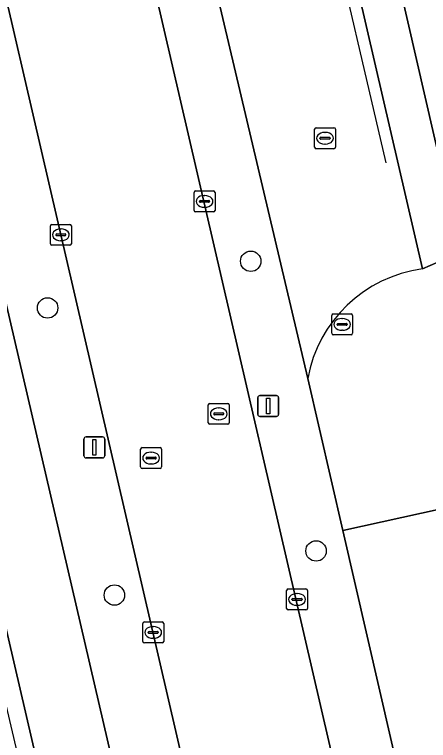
# Model space of a CAD drawing. Extents: x 156412 to 157779, y 382335 to 383768.
# Drawn here: x 156966.74 to 156986.52, y 383067.34 to 383102.02 of the extents above; entities that cross this region are included whole.
import ezdxf

# ---------------------------------------------------------------- set-up
doc = ezdxf.new("R2010")
doc.units = 0
for name, color, linetype in [('IMGEO_Berm_groen', 7, 'Continuous'), ('IMGEO_Boom', 7, 'Continuous'), ('IMGEO_Fietspad_gesloten', 7, 'Continuous'), ('IMGEO_Groenvoorziening', 7, 'Continuous'), ('IMGEO_Haag', 7, 'Continuous'), ('IMGEO_Hek', 7, 'Continuous'), ('IMGEO_Kolk', 7, 'Continuous'), ('IMGEO_Lichtmast', 7, 'Continuous'), ('IMGEO_OVBaan_gesloten', 7, 'Continuous'), ('IMGEO_Rijbaan_lokaal_gesloten', 7, 'Continuous'), ('IMGEO_Rioolput', 7, 'Continuous'), ('IMGEO_Voetpad_open', 7, 'Continuous')]:
    doc.layers.add(name, color=color, linetype=linetype)

msp = doc.modelspace()

# ---------------------------------------------------------------- linework, layer by layer
at = {"layer": 'IMGEO_Berm_groen'}
for points in [[(156982.42, 383077.375), (156980.75, 383084.631), (156969.785, 383131.113), (156967.122, 383130.536), (156989.713, 383032.886), (156990.478, 383029.59), (156991.187, 383026.503), (156991.529, 383025.023), (156993.173, 383017.976), (156993.232, 383017.808)], [(156961.894, 383121.934), (156960.392, 383128.494), (156960.249, 383129.114), (156956.998, 383128.424), (156976.896, 383042.722), (156978.21, 383036.937), (156979.748, 383030.207)], [(156986.301, 383016.299), (156982.207, 383034.26), (156961.894, 383121.934)], [(156995.981, 383018.897), (156995.665, 383020.192), (156994.596, 383024.479), (156993.308, 383030.073), (156992.227, 383034.771), (156982.42, 383077.375)]]:
    msp.add_lwpolyline(points, dxfattribs=at)
at = {"layer": 'IMGEO_Boom'}
for centre in [(156978.024, 383090.237), (156968.319, 383088.006), (156981.146, 383076.396), (156971.511, 383074.288)]:
    msp.add_circle(centre, 0.489, dxfattribs=at)
at = {"layer": 'IMGEO_Fietspad_gesloten'}
msp.add_lwpolyline([(156979.748, 383030.207), (156978.21, 383036.937), (156976.896, 383042.722), (156956.998, 383128.424), (156956.546, 383130.37), (156955.674, 383134.126), (156940.9, 383198.361), (156937.468, 383197.57), (156952.257, 383133.383), (156953.127, 383129.634), (156953.568, 383127.732), (156973.443, 383042.041), (156976.279, 383030.186), (156976.49, 383029.242), (156976.733, 383028.151)], dxfattribs=at)
at = {"layer": 'IMGEO_Groenvoorziening'}
for points in [[(156986.228, 383089.867), (156976.349, 383132.537), (156969.785, 383131.113), (156980.75, 383084.631)], [(156989.23, 383114.64), (156982.53, 383114.701), (156988.056, 383090.676), (156989.432, 383091.085), (156990.825, 383091.499), (156996.709, 383092.854), (156996.128, 383093.342), (156995.858, 383093.633), (156995.319, 383094.282), (156994.746, 383095.302), (156994.479, 383096.209), (156994.429, 383096.517), (156994.224, 383097.917), (156995.11, 383098.214)]]:
    msp.add_lwpolyline(points, dxfattribs=at)
msp.add_lwpolyline([(156953.568, 383127.732), (156953.377, 383127.689), (156952.823, 383127.564), (156955.248, 383116.782), (156960.7, 383093.429), (156964.042, 383078.699), (156968.17, 383061.165), (156971.481, 383046.514), (156975.636, 383029.052), (156976.28, 383029.196), (156976.49, 383029.242), (156976.279, 383030.186), (156973.443, 383042.041)], close=True, dxfattribs=at)
msp.add_arc((156987.081, 383083.491), 6.433, 97.621, 169.7911, dxfattribs=at)
at = {"layer": 'IMGEO_Haag'}
msp.add_lwpolyline([(156953.568, 383127.732), (156953.377, 383127.689), (156952.823, 383127.564), (156955.248, 383116.782), (156960.7, 383093.429), (156964.042, 383078.699), (156968.17, 383061.165), (156971.481, 383046.514), (156975.636, 383029.052), (156976.28, 383029.196), (156976.49, 383029.242), (156976.279, 383030.186), (156973.443, 383042.041)], close=True, dxfattribs=at)
at = {"layer": 'IMGEO_Hek'}
msp.add_lwpolyline([(156975.83, 383132.032), (156984.485, 383094.935)], dxfattribs=at)
at = {"layer": 'IMGEO_Kolk'}
for p, q in [((156975.393, 383093.595), (156976.245, 383093.595)), ((156975.318, 383092.669), (156975.318, 383093.521)), ((156975.806, 383093.375), (156975.831, 383093.375)), ((156976.319, 383093.521), (156976.319, 383092.669)), ((156975.577, 383093.089), (156975.577, 383093.101)), ((156976.015, 383093.052), (156975.617, 383093.052)), ((156975.62, 383093.138), (156976.018, 383093.138)), ((156976.061, 383093.101), (156976.061, 383093.089)), ((156976.245, 383092.595), (156975.393, 383092.595)), ((156975.829, 383092.815), (156975.804, 383092.815)), ((156968.453, 383091.072), (156968.453, 383091.924)), ((156968.528, 383091.998), (156969.38, 383091.998)), ((156969.454, 383091.924), (156969.454, 383091.072)), ((156968.712, 383091.492), (156968.712, 383091.504)), ((156968.755, 383091.541), (156969.153, 383091.541)), ((156968.941, 383091.778), (156968.966, 383091.778)), ((156969.196, 383091.504), (156969.196, 383091.492)), ((156969.15, 383091.455), (156968.752, 383091.455)), ((156968.964, 383091.218), (156968.939, 383091.218)), ((156969.38, 383090.998), (156968.528, 383090.998)), ((156979.736, 383073.653), (156979.736, 383074.505)), ((156979.811, 383074.579), (156980.663, 383074.579)), ((156980.737, 383074.505), (156980.737, 383073.653)), ((156980.224, 383074.359), (156980.249, 383074.359)), ((156979.995, 383074.073), (156979.995, 383074.085)), ((156980.433, 383074.036), (156980.035, 383074.036)), ((156980.038, 383074.122), (156980.436, 383074.122)), ((156980.247, 383073.799), (156980.222, 383073.799)), ((156980.479, 383074.085), (156980.479, 383074.073)), ((156980.663, 383073.579), (156979.811, 383073.579)), ((156972.866, 383072.077), (156972.866, 383072.929)), ((156972.941, 383073.003), (156973.793, 383073.003)), ((156973.354, 383072.783), (156973.379, 383072.783)), ((156973.867, 383072.929), (156973.867, 383072.077)), ((156973.125, 383072.497), (156973.125, 383072.509)), ((156973.563, 383072.46), (156973.165, 383072.46)), ((156973.168, 383072.546), (156973.566, 383072.546)), ((156973.609, 383072.509), (156973.609, 383072.497)), ((156973.377, 383072.223), (156973.352, 383072.223)), ((156973.793, 383072.003), (156972.941, 383072.003))]:
    msp.add_line(p, q, dxfattribs=at)
for points in [[(156975.393, 383093.595), (156976.245, 383093.595)], [(156975.318, 383092.669), (156975.318, 383093.521)], [(156976.319, 383093.521), (156976.319, 383092.669)], [(156976.245, 383092.595), (156975.393, 383092.595)], [(156968.453, 383091.072), (156968.453, 383091.924)], [(156968.528, 383091.998), (156969.38, 383091.998)], [(156969.454, 383091.924), (156969.454, 383091.072)], [(156969.38, 383090.998), (156968.528, 383090.998)], [(156979.736, 383073.653), (156979.736, 383074.505)], [(156979.811, 383074.579), (156980.663, 383074.579)], [(156980.737, 383074.505), (156980.737, 383073.653)], [(156980.663, 383073.579), (156979.811, 383073.579)], [(156972.866, 383072.077), (156972.866, 383072.929)], [(156972.941, 383073.003), (156973.793, 383073.003)], [(156973.867, 383072.929), (156973.867, 383072.077)], [(156973.793, 383072.003), (156972.941, 383072.003)]]:
    msp.add_lwpolyline(points, dxfattribs=at)
for centre, radius, start, end in [((156975.395, 383093.519), 0.0765, 91.552, 178.448), ((156975.395, 383093.519), 0.0765, 91.552, 178.448), ((156976.243, 383093.519), 0.0765, 1.552, 88.448), ((156976.243, 383093.519), 0.0765, 1.552, 88.448), ((156975.617, 383093.098), 0.0403, 85.8775, 175.7526), ((156975.614, 383093.088), 0.0366, 178.938, 274.7102), ((156976.018, 383093.095), 0.043, 264.8664, 352.4533), ((156976.022, 383093.1), 0.0386, 1.7309, 96.639), ((156975.395, 383092.671), 0.0765, 181.552, 268.448), ((156975.395, 383092.671), 0.0765, 181.552, 268.448), ((156976.243, 383092.671), 0.0765, 271.552, 358.448), ((156976.243, 383092.671), 0.0765, 271.552, 358.448), ((156968.53, 383091.922), 0.0765, 91.552, 178.448), ((156968.53, 383091.922), 0.0765, 91.552, 178.448), ((156969.378, 383091.922), 0.0765, 1.552, 88.448), ((156969.378, 383091.922), 0.0765, 1.552, 88.448), ((156968.752, 383091.501), 0.0403, 85.8775, 175.7526), ((156968.749, 383091.491), 0.0366, 178.938, 274.7102), ((156969.153, 383091.498), 0.043, 264.8664, 352.4533), ((156969.157, 383091.503), 0.0386, 1.7309, 96.639), ((156968.53, 383091.074), 0.0765, 181.552, 268.448), ((156968.53, 383091.074), 0.0765, 181.552, 268.448), ((156969.378, 383091.074), 0.0765, 271.552, 358.448), ((156969.378, 383091.074), 0.0765, 271.552, 358.448), ((156979.813, 383074.503), 0.0765, 91.552, 178.448), ((156979.813, 383074.503), 0.0765, 91.552, 178.448), ((156980.661, 383074.503), 0.0765, 1.552, 88.448), ((156980.661, 383074.503), 0.0765, 1.552, 88.448), ((156980.035, 383074.082), 0.0403, 85.8775, 175.7526), ((156980.032, 383074.072), 0.0366, 178.938, 274.7102), ((156980.436, 383074.079), 0.043, 264.8664, 352.4533), ((156980.44, 383074.084), 0.0386, 1.7309, 96.639), ((156979.813, 383073.655), 0.0765, 181.552, 268.448), ((156979.813, 383073.655), 0.0765, 181.552, 268.448), ((156980.661, 383073.655), 0.0765, 271.552, 358.448), ((156980.661, 383073.655), 0.0765, 271.552, 358.448), ((156972.943, 383072.927), 0.0765, 91.552, 178.448), ((156972.943, 383072.927), 0.0765, 91.552, 178.448), ((156973.791, 383072.927), 0.0765, 1.552, 88.448), ((156973.791, 383072.927), 0.0765, 1.552, 88.448), ((156973.165, 383072.506), 0.0403, 85.8775, 175.7526), ((156973.162, 383072.496), 0.0366, 178.938, 274.7102), ((156973.566, 383072.503), 0.043, 264.8664, 352.4533), ((156973.57, 383072.508), 0.0386, 1.7309, 96.639), ((156972.943, 383072.079), 0.0765, 181.552, 268.448), ((156972.943, 383072.079), 0.0765, 181.552, 268.448), ((156973.791, 383072.079), 0.0765, 271.552, 358.448), ((156973.791, 383072.079), 0.0765, 271.552, 358.448)]:
    msp.add_arc(centre, radius, start, end, dxfattribs=at)
for centre, major_axis, ratio, start_param, end_param in [((156975.805, 383093.095), (-0.387, 0.002), 0.722429, 4.712389, 7.853982), ((156975.83, 383093.095), (-0.39, 0.002), 0.717154, 1.570796, 4.712389), ((156968.94, 383091.498), (-0.387, 0.002), 0.722429, 4.712389, 7.853982), ((156968.965, 383091.498), (-0.39, 0.002), 0.717154, 1.570796, 4.712389), ((156980.223, 383074.079), (-0.387, 0.002), 0.722429, 4.712389, 7.853982), ((156980.248, 383074.079), (-0.39, 0.002), 0.717154, 1.570796, 4.712389), ((156973.353, 383072.503), (-0.387, 0.002), 0.722429, 4.712389, 7.853982), ((156973.378, 383072.503), (-0.39, 0.002), 0.717154, 1.570796, 4.712389)]:
    msp.add_ellipse(centre, major_axis=major_axis, ratio=ratio, start_param=start_param, end_param=end_param, dxfattribs=at)
at = {"layer": 'IMGEO_Lichtmast'}
for p, q in [((156978.363, 383082.92), (156978.363, 383083.72)), ((156978.363, 383083.72), (156978.363, 383082.92)), ((156978.463, 383083.82), (156979.253, 383083.82)), ((156979.253, 383083.82), (156978.463, 383083.82)), ((156979.353, 383083.72), (156979.353, 383082.92)), ((156979.353, 383082.92), (156979.353, 383083.72)), ((156979.253, 383082.82), (156978.463, 383082.82)), ((156978.463, 383082.82), (156979.253, 383082.82)), ((156970.157, 383081.841), (156970.947, 383081.841)), ((156970.947, 383081.841), (156970.157, 383081.841)), ((156970.057, 383080.941), (156970.057, 383081.741)), ((156970.057, 383081.741), (156970.057, 383080.941)), ((156971.047, 383081.741), (156971.047, 383080.941)), ((156971.047, 383080.941), (156971.047, 383081.741)), ((156970.947, 383080.841), (156970.157, 383080.841)), ((156970.157, 383080.841), (156970.947, 383080.841))]:
    msp.add_line(p, q, dxfattribs=at)
for points in [[(156978.783, 383083.695), (156978.933, 383083.695), (156978.933, 383082.945), (156978.783, 383082.945), (156978.783, 383083.695)], [(156970.477, 383081.716), (156970.627, 383081.716), (156970.627, 383080.966), (156970.477, 383080.966), (156970.477, 383081.716)]]:
    msp.add_lwpolyline(points, dxfattribs=at)
for centre, start, end in [((156978.463, 383083.72), 90, 180), ((156978.463, 383083.72), 90, 180), ((156979.253, 383083.72), 0, 90), ((156979.253, 383083.72), 360, 90), ((156978.463, 383082.92), 180, 270), ((156978.463, 383082.92), 180, 270), ((156979.253, 383082.92), 270, 0), ((156979.253, 383082.92), 270, 0), ((156970.157, 383081.741), 90, 180), ((156970.157, 383081.741), 90, 180), ((156970.947, 383081.741), 0, 90), ((156970.947, 383081.741), 360, 90), ((156970.157, 383080.941), 180, 270), ((156970.157, 383080.941), 180, 270), ((156970.947, 383080.941), 270, 0), ((156970.947, 383080.941), 270, 0)]:
    msp.add_arc(centre, 0.1, start, end, dxfattribs=at)
at = {"layer": 'IMGEO_OVBaan_gesloten'}
for points in [[(156989.713, 383032.886), (156967.122, 383130.536), (156966.653, 383132.564)], [(156961.894, 383121.934), (156982.207, 383034.26)]]:
    msp.add_lwpolyline(points, dxfattribs=at)
at = {"layer": 'IMGEO_Rijbaan_lokaal_gesloten'}
for points in [[(157113.676, 383113.665), (157112.31, 383119.46), (157110.356, 383119.021), (157103.506, 383117.395), (157058.93, 383107.216), (157057.442, 383106.88), (157020.538, 383098.341), (156996.709, 383092.854), (156990.825, 383091.499), (156989.432, 383091.085), (156988.056, 383090.676), (156986.228, 383089.867)], [(156980.75, 383084.631), (156982.42, 383077.375), (156987.126, 383078.402)], [(156988.537, 383072.352), (156987.126, 383078.402), (156982.42, 383077.375), (156992.227, 383034.771), (156993.308, 383030.073), (156994.596, 383024.479), (156995.665, 383020.192), (157002.117, 383021.345)]]:
    msp.add_lwpolyline(points, dxfattribs=at)
msp.add_arc((156987.081, 383083.491), 6.433, 97.621, 169.7911, dxfattribs=at)
at = {"layer": 'IMGEO_Rioolput'}
for p, q in [((156981.073, 383095.688), (156981.073, 383096.54)), ((156981.148, 383096.614), (156982, 383096.614)), ((156981.561, 383096.394), (156981.586, 383096.394)), ((156982.074, 383096.54), (156982.074, 383095.688)), ((156981.332, 383096.108), (156981.332, 383096.12)), ((156981.77, 383096.071), (156981.372, 383096.071)), ((156981.375, 383096.157), (156981.773, 383096.157)), ((156981.816, 383096.12), (156981.816, 383096.108)), ((156981.584, 383095.834), (156981.559, 383095.834)), ((156982, 383095.614), (156981.148, 383095.614)), ((156981.966, 383087.719), (156982.818, 383087.719)), ((156981.891, 383086.793), (156981.891, 383087.645)), ((156982.379, 383087.499), (156982.404, 383087.499)), ((156982.892, 383087.645), (156982.892, 383086.793)), ((156982.15, 383087.213), (156982.15, 383087.225)), ((156982.588, 383087.176), (156982.19, 383087.176)), ((156982.193, 383087.262), (156982.591, 383087.262)), ((156982.634, 383087.225), (156982.634, 383087.213)), ((156982.818, 383086.719), (156981.966, 383086.719)), ((156982.402, 383086.939), (156982.377, 383086.939)), ((156975.996, 383082.52), (156975.996, 383083.372)), ((156976.071, 383083.446), (156976.923, 383083.446)), ((156976.484, 383083.226), (156976.509, 383083.226)), ((156976.997, 383083.372), (156976.997, 383082.52)), ((156976.255, 383082.94), (156976.255, 383082.952)), ((156976.693, 383082.903), (156976.295, 383082.903)), ((156976.298, 383082.989), (156976.696, 383082.989)), ((156976.739, 383082.952), (156976.739, 383082.94)), ((156976.507, 383082.666), (156976.482, 383082.666)), ((156976.923, 383082.446), (156976.071, 383082.446)), ((156972.763, 383080.408), (156972.763, 383081.26)), ((156972.838, 383081.334), (156973.69, 383081.334)), ((156973.251, 383081.114), (156973.276, 383081.114)), ((156973.764, 383081.26), (156973.764, 383080.408)), ((156973.022, 383080.828), (156973.022, 383080.84)), ((156973.46, 383080.791), (156973.062, 383080.791)), ((156973.065, 383080.877), (156973.463, 383080.877)), ((156973.506, 383080.84), (156973.506, 383080.828)), ((156973.274, 383080.554), (156973.249, 383080.554)), ((156973.69, 383080.334), (156972.838, 383080.334))]:
    msp.add_line(p, q, dxfattribs=at)
for points in [[(156981.073, 383095.688), (156981.073, 383096.54)], [(156981.148, 383096.614), (156982, 383096.614)], [(156982.074, 383096.54), (156982.074, 383095.688)], [(156982, 383095.614), (156981.148, 383095.614)], [(156981.966, 383087.719), (156982.818, 383087.719)], [(156981.891, 383086.793), (156981.891, 383087.645)], [(156982.892, 383087.645), (156982.892, 383086.793)], [(156982.818, 383086.719), (156981.966, 383086.719)], [(156975.996, 383082.52), (156975.996, 383083.372)], [(156976.071, 383083.446), (156976.923, 383083.446)], [(156976.997, 383083.372), (156976.997, 383082.52)], [(156976.923, 383082.446), (156976.071, 383082.446)], [(156972.763, 383080.408), (156972.763, 383081.26)], [(156972.838, 383081.334), (156973.69, 383081.334)], [(156973.764, 383081.26), (156973.764, 383080.408)], [(156973.69, 383080.334), (156972.838, 383080.334)]]:
    msp.add_lwpolyline(points, dxfattribs=at)
for centre, radius, start, end in [((156981.15, 383096.538), 0.0765, 91.552, 178.448), ((156981.15, 383096.538), 0.0765, 91.552, 178.448), ((156981.998, 383096.538), 0.0765, 1.552, 88.448), ((156981.998, 383096.538), 0.0765, 1.552, 88.448), ((156981.372, 383096.117), 0.0403, 85.8775, 175.7526), ((156981.369, 383096.107), 0.0366, 178.938, 274.7102), ((156981.773, 383096.114), 0.043, 264.8664, 352.4533), ((156981.777, 383096.119), 0.0386, 1.7309, 96.639), ((156981.15, 383095.69), 0.0765, 181.552, 268.448), ((156981.15, 383095.69), 0.0765, 181.552, 268.448), ((156981.998, 383095.69), 0.0765, 271.552, 358.448), ((156981.998, 383095.69), 0.0765, 271.552, 358.448), ((156981.968, 383087.643), 0.0765, 91.552, 178.448), ((156981.968, 383087.643), 0.0765, 91.552, 178.448), ((156982.816, 383087.643), 0.0765, 1.552, 88.448), ((156982.816, 383087.643), 0.0765, 1.552, 88.448), ((156982.19, 383087.222), 0.0403, 85.8775, 175.7526), ((156982.187, 383087.212), 0.0366, 178.938, 274.7102), ((156982.591, 383087.219), 0.043, 264.8664, 352.4533), ((156982.595, 383087.224), 0.0386, 1.7309, 96.639), ((156981.968, 383086.795), 0.0765, 181.552, 268.448), ((156981.968, 383086.795), 0.0765, 181.552, 268.448), ((156982.816, 383086.795), 0.0765, 271.552, 358.448), ((156982.816, 383086.795), 0.0765, 271.552, 358.448), ((156976.073, 383083.37), 0.0765, 91.552, 178.448), ((156976.073, 383083.37), 0.0765, 91.552, 178.448), ((156976.921, 383083.37), 0.0765, 1.552, 88.448), ((156976.921, 383083.37), 0.0765, 1.552, 88.448), ((156976.295, 383082.949), 0.0403, 85.8775, 175.7526), ((156976.292, 383082.939), 0.0366, 178.938, 274.7102), ((156976.696, 383082.946), 0.043, 264.8664, 352.4533), ((156976.7, 383082.951), 0.0386, 1.7309, 96.639), ((156976.073, 383082.522), 0.0765, 181.552, 268.448), ((156976.073, 383082.522), 0.0765, 181.552, 268.448), ((156976.921, 383082.522), 0.0765, 271.552, 358.448), ((156976.921, 383082.522), 0.0765, 271.552, 358.448), ((156972.84, 383081.258), 0.0765, 91.552, 178.448), ((156972.84, 383081.258), 0.0765, 91.552, 178.448), ((156973.688, 383081.258), 0.0765, 1.552, 88.448), ((156973.688, 383081.258), 0.0765, 1.552, 88.448), ((156973.062, 383080.837), 0.0403, 85.8775, 175.7526), ((156973.059, 383080.827), 0.0366, 178.938, 274.7102), ((156973.463, 383080.834), 0.043, 264.8664, 352.4533), ((156973.467, 383080.839), 0.0386, 1.7309, 96.639), ((156972.84, 383080.41), 0.0765, 181.552, 268.448), ((156972.84, 383080.41), 0.0765, 181.552, 268.448), ((156973.688, 383080.41), 0.0765, 271.552, 358.448), ((156973.688, 383080.41), 0.0765, 271.552, 358.448)]:
    msp.add_arc(centre, radius, start, end, dxfattribs=at)
for centre, major_axis, ratio, start_param, end_param in [((156981.56, 383096.114), (-0.387, 0.002), 0.722429, 4.712389, 7.853982), ((156981.585, 383096.114), (-0.39, 0.002), 0.717154, 1.570796, 4.712389), ((156982.378, 383087.219), (-0.387, 0.002), 0.722429, 4.712389, 7.853982), ((156982.403, 383087.219), (-0.39, 0.002), 0.717154, 1.570796, 4.712389), ((156976.483, 383082.946), (-0.387, 0.002), 0.722429, 4.712389, 7.853982), ((156976.508, 383082.946), (-0.39, 0.002), 0.717154, 1.570796, 4.712389), ((156973.25, 383080.834), (-0.387, 0.002), 0.722429, 4.712389, 7.853982), ((156973.275, 383080.834), (-0.39, 0.002), 0.717154, 1.570796, 4.712389)]:
    msp.add_ellipse(centre, major_axis=major_axis, ratio=ratio, start_param=start_param, end_param=end_param, dxfattribs=at)
at = {"layer": 'IMGEO_Voetpad_open'}
msp.add_lwpolyline([(156982.53, 383114.701), (156982.17, 383116.267), (156981.694, 383118.337), (156977.819, 383135.185), (156977.364, 383137.162), (156977.146, 383138.108), (156975.12, 383137.633), (156975.823, 383134.496), (156969.31, 383133.124), (156969.785, 383131.113), (156976.349, 383132.537), (156986.228, 383089.867), (156988.056, 383090.676)], close=True, dxfattribs=at)

doc.saveas('drawing.dxf')
